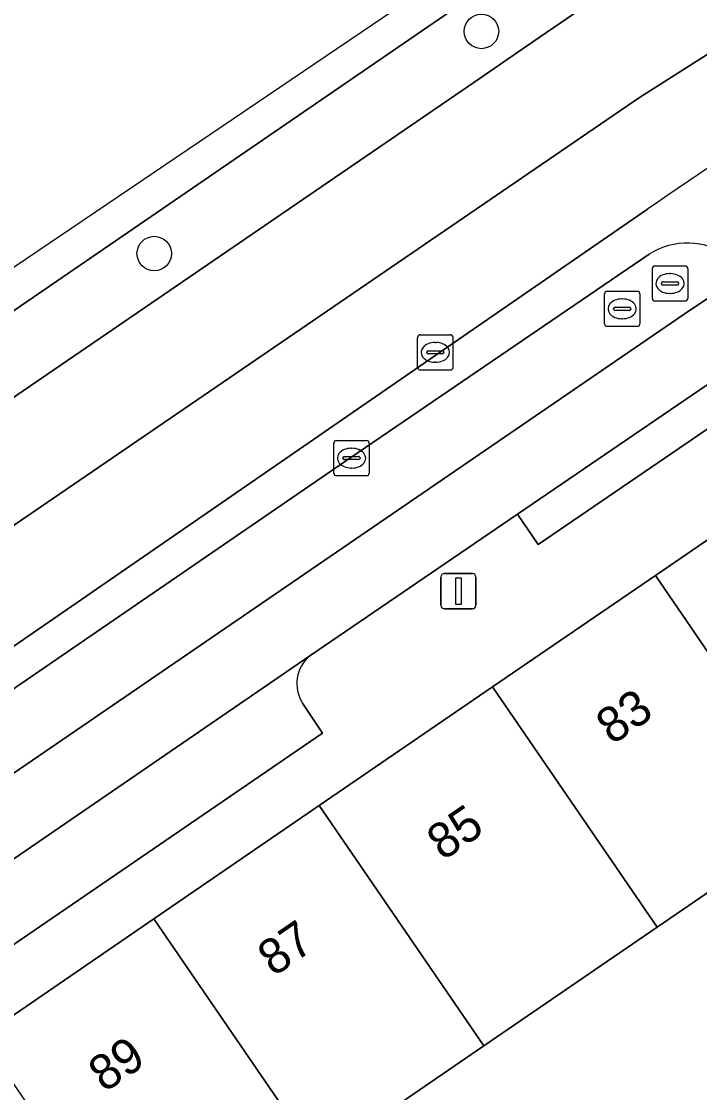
# Model space of a CAD drawing. Extents: x 158086 to 159499, y 382904 to 383981.
# Drawn here: x 158278.93 to 158298.14, y 383397.61 to 383427.96 of the extents above; entities that cross this region are included whole.
import ezdxf

# ---------------------------------------------------------------- set-up
doc = ezdxf.new("R2010")
doc.units = 0
for name, color, linetype in [('IMGEO_Berm_groen', 7, 'Continuous'), ('IMGEO_Boom', 7, 'Continuous'), ('IMGEO_Erf', 7, 'Continuous'), ('IMGEO_Fietspad_gesloten', 7, 'Continuous'), ('IMGEO_Groenvoorziening', 7, 'Continuous'), ('IMGEO_Haag', 7, 'Continuous'), ('IMGEO_Kolk', 7, 'Continuous'), ('IMGEO_Lichtmast', 7, 'Continuous'), ('IMGEO_OVBaan_gesloten', 7, 'Continuous'), ('IMGEO_Pand', 7, 'Continuous'), ('IMGEO_Pand_nummerreeks', 7, 'Continuous'), ('IMGEO_Parkeervlak_open', 7, 'Continuous'), ('IMGEO_Rijbaan_lokaal_open', 7, 'Continuous'), ('IMGEO_Rijbaan_regionaal_gesloten', 7, 'Continuous'), ('IMGEO_Rioolput', 7, 'Continuous'), ('IMGEO_Voetpad_open', 7, 'Continuous')]:
    doc.layers.add(name, color=color, linetype=linetype)

msp = doc.modelspace()

# ---------------------------------------------------------------- linework, layer by layer
at = {"layer": 'IMGEO_Berm_groen'}
msp.add_lwpolyline([(158226.339, 383381.483), (158291.923, 383426.355), (158293.27, 383427.277), (158296.765, 383429.673), (158295.539, 383431.28), (158292.413, 383429.156), (158290.775, 383428.034), (158225.683, 383383.423), (158126.488, 383315.5), (158126.593, 383315.309), (158120.71, 383311.282), (158122.274, 383309.273), (158125.748, 383312.11), (158126.526, 383312.744), (158131.316, 383316.373), (158152.807, 383331.103)], close=True, dxfattribs=at)
at = {"layer": 'IMGEO_Boom'}
for centre in [(158291.962, 383427.676), (158282.693, 383421.382)]:
    msp.add_circle(centre, 0.489, dxfattribs=at)
at = {"layer": 'IMGEO_Erf'}
msp.add_lwpolyline([(158309.562, 383393.621), (158301.675, 383405.273), (158301.494, 383405.149), (158301.37, 383405.331), (158296.94, 383402.298), (158292.03, 383398.936), (158287.342, 383395.727)], dxfattribs=at)
at = {"layer": 'IMGEO_Fietspad_gesloten'}
msp.add_lwpolyline([(158251.53, 383385.606), (158287.104, 383409.987), (158292.984, 383413.998), (158302.072, 383420.198), (158300.957, 383421.848), (158299.772, 383421.047), (158297.888, 383419.791), (158249.821, 383386.895)], dxfattribs=at)
at = {"layer": 'IMGEO_Groenvoorziening'}
for points in [[(158296.668, 383422.637), (158250.34, 383390.703), (158239.558, 383383.344), (158169.725, 383335.466), (158142.338, 383316.977), (158135.713, 383312.45), (158136.281, 383311.619), (158143.906, 383316.851), (158156.489, 383325.454), (158158.334, 383326.705), (158177.739, 383340.005), (158216.514, 383366.493)], [(158216.514, 383366.493), (158235.922, 383379.756), (158248.501, 383388.378), (158270.547, 383403.457), (158288.26, 383415.605), (158296.713, 383421.366)]]:
    msp.add_lwpolyline(points, dxfattribs=at)
for centre, radius, start, end in [((158347.63, 383349.756), 88.932, 117.70442, 124.96317), ((158297.8, 383419.64), 2.039, 54.7104, 122.2042)]:
    msp.add_arc(centre, radius, start, end, dxfattribs=at)
at = {"layer": 'IMGEO_Haag'}
for points in [[(158296.668, 383422.637), (158250.34, 383390.703), (158239.558, 383383.344), (158169.725, 383335.466), (158142.338, 383316.977), (158135.713, 383312.45), (158136.281, 383311.619), (158143.906, 383316.851), (158156.489, 383325.454), (158158.334, 383326.705), (158177.739, 383340.005), (158216.514, 383366.493)], [(158216.514, 383366.493), (158235.922, 383379.756), (158248.501, 383388.378), (158270.547, 383403.457), (158288.26, 383415.605), (158296.713, 383421.366)]]:
    msp.add_lwpolyline(points, dxfattribs=at)
for centre, radius, start, end in [((158347.63, 383349.756), 88.932, 117.70442, 124.96317), ((158297.8, 383419.64), 2.039, 54.7104, 122.2042)]:
    msp.add_arc(centre, radius, start, end, dxfattribs=at)
at = {"layer": 'IMGEO_Kolk'}
for p, q in [((158290.156, 383418.157), (158290.156, 383419.009)), ((158290.231, 383419.083), (158291.083, 383419.083)), ((158290.644, 383418.863), (158290.669, 383418.863)), ((158291.157, 383419.009), (158291.157, 383418.157)), ((158290.415, 383418.577), (158290.415, 383418.589)), ((158290.458, 383418.626), (158290.856, 383418.626)), ((158290.899, 383418.589), (158290.899, 383418.577)), ((158290.853, 383418.54), (158290.455, 383418.54)), ((158290.667, 383418.303), (158290.642, 383418.303)), ((158291.083, 383418.083), (158290.231, 383418.083)), ((158287.781, 383415.161), (158287.781, 383416.013)), ((158287.856, 383416.087), (158288.708, 383416.087)), ((158288.269, 383415.867), (158288.294, 383415.867)), ((158288.782, 383416.013), (158288.782, 383415.161)), ((158288.04, 383415.581), (158288.04, 383415.593)), ((158288.478, 383415.544), (158288.08, 383415.544)), ((158288.083, 383415.63), (158288.481, 383415.63)), ((158288.524, 383415.593), (158288.524, 383415.581)), ((158288.292, 383415.307), (158288.267, 383415.307)), ((158288.708, 383415.087), (158287.856, 383415.087))]:
    msp.add_line(p, q, dxfattribs=at)
for points in [[(158290.156, 383418.157), (158290.156, 383419.009)], [(158290.231, 383419.083), (158291.083, 383419.083)], [(158291.157, 383419.009), (158291.157, 383418.157)], [(158291.083, 383418.083), (158290.231, 383418.083)], [(158287.781, 383415.161), (158287.781, 383416.013)], [(158287.856, 383416.087), (158288.708, 383416.087)], [(158288.782, 383416.013), (158288.782, 383415.161)], [(158288.708, 383415.087), (158287.856, 383415.087)]]:
    msp.add_lwpolyline(points, dxfattribs=at)
for centre, radius, start, end in [((158290.233, 383419.007), 0.0765, 91.552, 178.448), ((158290.233, 383419.007), 0.0765, 91.552, 178.448), ((158291.081, 383419.007), 0.0765, 1.552, 88.448), ((158291.081, 383419.007), 0.0765, 1.552, 88.448), ((158290.455, 383418.586), 0.0403, 85.8775, 175.7526), ((158290.452, 383418.576), 0.0366, 178.938, 274.7102), ((158290.856, 383418.583), 0.043, 264.8664, 352.4533), ((158290.86, 383418.588), 0.0386, 1.7309, 96.639), ((158290.233, 383418.159), 0.0765, 181.552, 268.448), ((158290.233, 383418.159), 0.0765, 181.552, 268.448), ((158291.081, 383418.159), 0.0765, 271.552, 358.448), ((158291.081, 383418.159), 0.0765, 271.552, 358.448), ((158287.858, 383416.011), 0.0765, 91.552, 178.448), ((158287.858, 383416.011), 0.0765, 91.552, 178.448), ((158288.706, 383416.011), 0.0765, 1.552, 88.448), ((158288.706, 383416.011), 0.0765, 1.552, 88.448), ((158288.08, 383415.59), 0.0403, 85.8775, 175.7526), ((158288.077, 383415.58), 0.0366, 178.938, 274.7102), ((158288.481, 383415.587), 0.043, 264.8664, 352.4533), ((158288.485, 383415.592), 0.0386, 1.7309, 96.639), ((158287.858, 383415.163), 0.0765, 181.552, 268.448), ((158287.858, 383415.163), 0.0765, 181.552, 268.448), ((158288.706, 383415.163), 0.0765, 271.552, 358.448), ((158288.706, 383415.163), 0.0765, 271.552, 358.448)]:
    msp.add_arc(centre, radius, start, end, dxfattribs=at)
for centre, major_axis, ratio, start_param, end_param in [((158290.643, 383418.583), (-0.387, 0.002), 0.722429, 4.712389, 7.853982), ((158290.668, 383418.583), (-0.39, 0.002), 0.717154, 1.570796, 4.712389), ((158288.268, 383415.587), (-0.387, 0.002), 0.722429, 4.712389, 7.853982), ((158288.293, 383415.587), (-0.39, 0.002), 0.717154, 1.570796, 4.712389)]:
    msp.add_ellipse(centre, major_axis=major_axis, ratio=ratio, start_param=start_param, end_param=end_param, dxfattribs=at)
at = {"layer": 'IMGEO_Lichtmast'}
for p, q in [((158290.815, 383411.418), (158290.815, 383412.218)), ((158290.815, 383412.218), (158290.815, 383411.418)), ((158290.915, 383412.318), (158291.705, 383412.318)), ((158291.705, 383412.318), (158290.915, 383412.318)), ((158291.805, 383412.218), (158291.805, 383411.418)), ((158291.805, 383411.418), (158291.805, 383412.218)), ((158291.705, 383411.318), (158290.915, 383411.318)), ((158290.915, 383411.318), (158291.705, 383411.318))]:
    msp.add_line(p, q, dxfattribs=at)
msp.add_lwpolyline([(158291.235, 383412.193), (158291.385, 383412.193), (158291.385, 383411.443), (158291.235, 383411.443), (158291.235, 383412.193)], dxfattribs=at)
for centre, start, end in [((158290.915, 383412.218), 90, 180), ((158290.915, 383412.218), 90, 180), ((158291.705, 383412.218), 0, 90), ((158291.705, 383412.218), 360, 90), ((158290.915, 383411.418), 180, 270), ((158290.915, 383411.418), 180, 270), ((158291.705, 383411.418), 270, 0), ((158291.705, 383411.418), 270, 0)]:
    msp.add_arc(centre, 0.1, start, end, dxfattribs=at)
at = {"layer": 'IMGEO_OVBaan_gesloten'}
for points in [[(158338.196, 383462.478), (158320.176, 383449.816), (158290.829, 383429.195), (158142.057, 383328.583)], [(158225.683, 383383.423), (158290.775, 383428.034), (158292.413, 383429.156), (158295.539, 383431.28), (158296.163, 383431.704), (158301.471, 383435.346), (158307.768, 383439.645), (158307.882, 383439.462), (158308.064, 383439.585), (158310.921, 383441.556), (158313.878, 383443.583), (158321.482, 383448.825), (158329.108, 383454.11), (158335.929, 383458.896), (158338.639, 383460.809)]]:
    msp.add_lwpolyline(points, dxfattribs=at)
at = {"layer": 'IMGEO_Pand'}
for points in [[(158292.28, 383409.105), (158296.94, 383402.298), (158301.37, 383405.331), (158301.494, 383405.149), (158301.675, 383405.273), (158296.89, 383412.261)], [(158292.03, 383398.936), (158296.94, 383402.298), (158292.28, 383409.105), (158287.37, 383405.743)], [(158292.03, 383398.936), (158287.37, 383405.743), (158282.682, 383402.534), (158287.342, 383395.727)], [(158287.342, 383395.727), (158282.682, 383402.534), (158277.79, 383399.184), (158282.45, 383392.378)]]:
    msp.add_lwpolyline(points, close=True, dxfattribs=at)
at = {"layer": 'IMGEO_Parkeervlak_open'}
for points in [[(158287.104, 383409.987), (158251.53, 383385.606)], [(158267.975, 383395.886), (158268.632, 383394.92), (158287.462, 383407.8), (158286.897, 383408.645)]]:
    msp.add_lwpolyline(points, dxfattribs=at)
msp.add_arc((158287.746, 383409.201), 1.015, 129.2359, 213.2269, dxfattribs=at)
at = {"layer": 'IMGEO_Rijbaan_lokaal_open'}
for points in [[(158135.494, 383309.526), (158135.588, 383309.03), (158135.484, 383308.657), (158168.177, 383331.08), (158249.821, 383386.895), (158297.888, 383419.791), (158299.772, 383421.047), (158299.394, 383421.023), (158298.978, 383421.305)], [(158296.713, 383421.366), (158288.26, 383415.605), (158270.547, 383403.457), (158248.501, 383388.378), (158235.922, 383379.756), (158216.514, 383366.493), (158177.739, 383340.005), (158158.334, 383326.705), (158156.489, 383325.454), (158143.906, 383316.851), (158136.281, 383311.619)]]:
    msp.add_lwpolyline(points, dxfattribs=at)
msp.add_arc((158297.8, 383419.64), 2.039, 54.7104, 122.2042, dxfattribs=at)
at = {"layer": 'IMGEO_Rijbaan_regionaal_gesloten'}
for points in [[(158206.611, 383364.391), (158296.442, 383425.805), (158301.723, 383429.162), (158306.888, 383431.938), (158319.89, 383438.29), (158323.595, 383440.705), (158337.813, 383450.749), (158343.559, 383454.746), (158341.897, 383457.133), (158321.863, 383443.351), (158318.522, 383441.108), (158315.446, 383439.393), (158311.578, 383437.547), (158306.436, 383435.26), (158300.358, 383432.136), (158296.765, 383429.673), (158293.27, 383427.277), (158291.923, 383426.355), (158226.339, 383381.483)], [(158321.929, 383436.193), (158323.379, 383437.134), (158324.807, 383438.031), (158329.444, 383441.238), (158333.979, 383444.388), (158339.171, 383448), (158342.121, 383450.082), (158344.889, 383451.988), (158345.121, 383452.149), (158345.359, 383452.302), (158343.559, 383454.746), (158337.813, 383450.749), (158323.595, 383440.705), (158319.89, 383438.29), (158306.888, 383431.938), (158301.723, 383429.162), (158296.442, 383425.805), (158206.611, 383364.391)], [(158135.533, 383312.327), (158135.713, 383312.45), (158142.338, 383316.977), (158169.725, 383335.466), (158239.558, 383383.344), (158250.34, 383390.703), (158296.668, 383422.637)]]:
    msp.add_lwpolyline(points, dxfattribs=at)
msp.add_arc((158347.63, 383349.756), 88.932, 117.70442, 124.96317, dxfattribs=at)
at = {"layer": 'IMGEO_Rioolput'}
for p, q in [((158296.88, 383421.034), (158297.732, 383421.034)), ((158296.805, 383420.108), (158296.805, 383420.96)), ((158297.293, 383420.814), (158297.318, 383420.814)), ((158297.806, 383420.96), (158297.806, 383420.108)), ((158297.064, 383420.528), (158297.064, 383420.54)), ((158297.502, 383420.491), (158297.104, 383420.491)), ((158297.107, 383420.577), (158297.505, 383420.577)), ((158297.548, 383420.54), (158297.548, 383420.528)), ((158295.449, 383419.391), (158295.449, 383420.243)), ((158295.524, 383420.317), (158296.376, 383420.317)), ((158295.937, 383420.097), (158295.962, 383420.097)), ((158296.45, 383420.243), (158296.45, 383419.391)), ((158297.316, 383420.254), (158297.291, 383420.254)), ((158295.708, 383419.811), (158295.708, 383419.823)), ((158296.146, 383419.774), (158295.748, 383419.774)), ((158295.751, 383419.86), (158296.149, 383419.86)), ((158296.192, 383419.823), (158296.192, 383419.811)), ((158297.732, 383420.034), (158296.88, 383420.034)), ((158295.96, 383419.537), (158295.935, 383419.537)), ((158296.376, 383419.317), (158295.524, 383419.317))]:
    msp.add_line(p, q, dxfattribs=at)
for points in [[(158296.88, 383421.034), (158297.732, 383421.034)], [(158296.805, 383420.108), (158296.805, 383420.96)], [(158297.806, 383420.96), (158297.806, 383420.108)], [(158295.449, 383419.391), (158295.449, 383420.243)], [(158295.524, 383420.317), (158296.376, 383420.317)], [(158296.45, 383420.243), (158296.45, 383419.391)], [(158297.732, 383420.034), (158296.88, 383420.034)], [(158296.376, 383419.317), (158295.524, 383419.317)]]:
    msp.add_lwpolyline(points, dxfattribs=at)
for centre, radius, start, end in [((158296.882, 383420.958), 0.0765, 91.552, 178.448), ((158296.882, 383420.958), 0.0765, 91.552, 178.448), ((158297.73, 383420.958), 0.0765, 1.552, 88.448), ((158297.73, 383420.958), 0.0765, 1.552, 88.448), ((158297.104, 383420.537), 0.0403, 85.8775, 175.7526), ((158297.101, 383420.527), 0.0366, 178.938, 274.7102), ((158297.505, 383420.534), 0.043, 264.8664, 352.4533), ((158297.509, 383420.539), 0.0386, 1.7309, 96.639), ((158295.526, 383420.241), 0.0765, 91.552, 178.448), ((158295.526, 383420.241), 0.0765, 91.552, 178.448), ((158296.374, 383420.241), 0.0765, 1.552, 88.448), ((158296.374, 383420.241), 0.0765, 1.552, 88.448), ((158296.882, 383420.11), 0.0765, 181.552, 268.448), ((158296.882, 383420.11), 0.0765, 181.552, 268.448), ((158297.73, 383420.11), 0.0765, 271.552, 358.448), ((158297.73, 383420.11), 0.0765, 271.552, 358.448), ((158295.748, 383419.82), 0.0403, 85.8775, 175.7526), ((158295.745, 383419.81), 0.0366, 178.938, 274.7102), ((158296.149, 383419.817), 0.043, 264.8664, 352.4533), ((158296.153, 383419.822), 0.0386, 1.7309, 96.639), ((158295.526, 383419.393), 0.0765, 181.552, 268.448), ((158295.526, 383419.393), 0.0765, 181.552, 268.448), ((158296.374, 383419.393), 0.0765, 271.552, 358.448), ((158296.374, 383419.393), 0.0765, 271.552, 358.448)]:
    msp.add_arc(centre, radius, start, end, dxfattribs=at)
for centre, major_axis, ratio, start_param, end_param in [((158297.292, 383420.534), (-0.387, 0.002), 0.722429, 4.712389, 7.853982), ((158297.317, 383420.534), (-0.39, 0.002), 0.717154, 1.570796, 4.712389), ((158295.936, 383419.817), (-0.387, 0.002), 0.722429, 4.712389, 7.853982), ((158295.961, 383419.817), (-0.39, 0.002), 0.717154, 1.570796, 4.712389)]:
    msp.add_ellipse(centre, major_axis=major_axis, ratio=ratio, start_param=start_param, end_param=end_param, dxfattribs=at)
at = {"layer": 'IMGEO_Voetpad_open'}
msp.add_lwpolyline([(158301.124, 383418.292), (158302.658, 383419.339), (158302.072, 383420.198), (158292.984, 383413.998), (158293.57, 383413.139)], close=True, dxfattribs=at)
for points in [[(158233.612, 383368.922), (158238.647, 383372.376), (158243.473, 383375.686), (158246.003, 383377.378), (158248.588, 383379.097), (158251.587, 383381.214), (158253.742, 383382.72), (158258.741, 383386.142), (158263.546, 383389.432), (158268.332, 383392.709), (158273.136, 383395.998), (158277.79, 383399.184), (158282.682, 383402.534), (158287.37, 383405.743), (158292.28, 383409.105), (158296.89, 383412.261), (158298.48, 383413.344), (158302.59, 383416.143), (158301.124, 383418.292), (158293.57, 383413.139), (158292.984, 383413.998), (158287.104, 383409.987)], [(158301.714, 383410.302), (158299.049, 383412.9), (158298.48, 383413.344), (158296.89, 383412.261), (158301.675, 383405.273), (158309.562, 383393.621), (158311.105, 383391.342), (158311.12, 383391.319), (158317.588, 383381.778), (158317.256, 383379.22), (158312.006, 383336.596), (158309.154, 383312.647), (158308.137, 383304.132), (158308.019, 383303.141), (158307.539, 383299.409), (158306.922, 383293.393), (158305.835, 383284.427), (158305.519, 383281.801), (158305.419, 383281.454), (158308.472, 383280.426), (158308.504, 383280.698)], [(158286.897, 383408.645), (158287.462, 383407.8), (158268.632, 383394.92), (158267.975, 383395.886)]]:
    msp.add_lwpolyline(points, dxfattribs=at)
msp.add_arc((158287.746, 383409.201), 1.015, 129.2359, 213.2269, dxfattribs=at)

# ---------------------------------------------------------------- texts
at = {"layer": 'IMGEO_Pand_nummerreeks'}
for s, p in [('83', (158295.664, 383407.446)), ('85', (158290.87, 383404.164)), ('87', (158286.076, 383400.881)), ('89', (158281.282, 383397.599))]:
    msp.add_text(s, height=1, rotation=34.3972, dxfattribs=at).set_placement(p)

doc.saveas('drawing.dxf')
